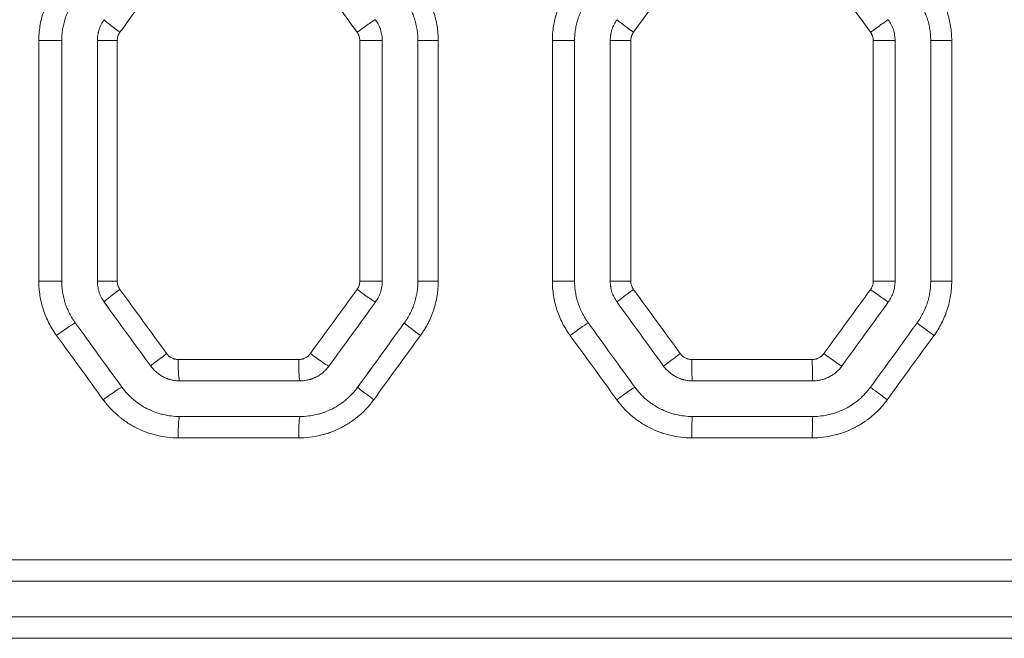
# Model space of a CAD drawing. Header units: millimetres. Extents: x 0 to 594, y 0 to 420.
# Tile 618 of 915: x 272.47 to 279.38, y 302.16 to 306.51. Entities that reach past the tile are written whole.
import ezdxf

# ---------------------------------------------------------------- set-up
doc = ezdxf.new("R2010")
doc.units = ezdxf.units.MM
doc.layers.add('1', color=7, linetype='Continuous', true_color=0xffffff)

msp = doc.modelspace()

# ---------------------------------------------------------------- linework, layer by layer
at = {"layer": '1', "color": 155, "linetype": 'Continuous', "lineweight": 13}
for p, q in [((273.0619, 306.5063), (273.062, 306.5063)), ((276.6636, 306.5063), (276.6636, 306.5063)), ((272.764, 306.3593), (272.6031, 306.3593)), ((272.6031, 304.6718), (272.6031, 306.3593)), ((273.0141, 306.3593), (273.0142, 306.3593)), ((273.0142, 304.6718), (273.0142, 306.3593)), ((273.0142, 306.3593), (273.1537, 306.3593)), ((273.1537, 306.3593), (273.1537, 304.6718)), ((275.0152, 306.3593), (274.8572, 306.3593)), ((274.8572, 304.6718), (274.8572, 306.3593)), ((275.2653, 306.3593), (275.2654, 306.3593)), ((275.2654, 304.6718), (275.2654, 306.3593)), ((275.2654, 306.3593), (275.4079, 306.3593)), ((275.4079, 306.3593), (275.4079, 304.6718)), ((276.3657, 306.3593), (276.2095, 306.3593)), ((276.2095, 304.6718), (276.2095, 306.3593)), ((276.6158, 306.3593), (276.6159, 306.3593)), ((276.6159, 304.6718), (276.6159, 306.3593)), ((276.6159, 306.3593), (276.7603, 306.3593)), ((276.7603, 306.3593), (276.7603, 304.6718)), ((278.6163, 306.3593), (278.4631, 306.3593)), ((278.4631, 304.6718), (278.4631, 306.3593)), ((278.8664, 306.3593), (278.8664, 306.3593)), ((278.8664, 304.6718), (278.8664, 306.3593)), ((278.8664, 306.3593), (279.0139, 306.3593)), ((279.0139, 306.3593), (279.0139, 304.6718)), ((272.764, 304.6718), (272.6031, 304.6718)), ((273.0141, 304.6718), (273.0142, 304.6718)), ((273.0142, 304.6718), (273.1537, 304.6718)), ((275.0152, 304.6718), (274.8572, 304.6718)), ((275.2653, 304.6718), (275.2654, 304.6718)), ((275.2654, 304.6718), (275.4079, 304.6718)), ((276.3657, 304.6718), (276.2095, 304.6718)), ((276.6158, 304.6718), (276.6159, 304.6718)), ((276.6159, 304.6718), (276.7603, 304.6718)), ((278.6163, 304.6718), (278.4631, 304.6718)), ((278.8664, 304.6718), (278.8664, 304.6718)), ((278.8664, 304.6718), (279.0139, 304.6718)), ((273.0619, 304.5249), (273.062, 304.5249)), ((276.6636, 304.5249), (276.6636, 304.5249)), ((275.1698, 304.3779), (275.1698, 304.3779)), ((278.7709, 304.3779), (278.7709, 304.3779)), ((273.5819, 304.1212), (274.4287, 304.1212)), ((277.1884, 304.1212), (278.035, 304.1212)), ((273.3895, 304.0743), (273.3895, 304.0743)), ((276.9911, 304.0743), (276.9911, 304.0743)), ((274.8422, 303.9273), (274.8423, 303.9273)), ((278.4434, 303.9273), (278.4435, 303.9273)), ((274.4287, 303.5712), (273.5819, 303.5712)), ((278.035, 303.5712), (277.1884, 303.5712)), ((265.4313, 302.7143), (281.2171, 302.7143)), ((281.2171, 302.1643), (265.4188, 302.1643))]:
    msp.add_line(p, q, dxfattribs=at)
at = {"layer": '1', "color": 155, "linetype": 'Continuous', "lineweight": 18}
for p, q in [((272.764, 304.6718), (272.764, 306.3593)), ((273.0141, 306.3593), (273.0141, 304.6718)), ((275.0152, 304.6718), (275.0152, 306.3593)), ((275.2653, 306.3593), (275.2653, 304.6718)), ((276.3657, 304.6718), (276.3657, 306.3593)), ((276.6158, 306.3593), (276.6158, 304.6718)), ((278.6163, 304.6718), (278.6163, 306.3593)), ((278.8664, 306.3593), (278.8664, 304.6718)), ((273.5918, 303.9712), (274.4375, 303.9712)), ((277.1934, 303.9712), (278.0388, 303.9712)), ((274.4375, 303.7212), (273.5918, 303.7212)), ((278.0388, 303.7212), (277.1934, 303.7212)), ((281.2166, 302.5643), (265.215, 302.5643)), ((265.2682, 302.3143), (281.2166, 302.3143))]:
    msp.add_line(p, q, dxfattribs=at)
at = {"layer": '1', "color": 155, "linetype": 'Continuous', "lineweight": 13}
for centre, major_axis, ratio, start_param, end_param in [((281.0256, 318.4374), (-110.8482, -152.3641), 0.003837, 1.494621, 1.497401), ((280.8611, 313.2326), (-109.7582, -150.864), 0.0038, 1.528376, 1.531178), ((273.1833, 306.4181), (-0.1213, 0.0882), 0.041255, 0.006454, 1.514108), ((274.8463, 306.418), (0.1213, 0.0882), 0.032276, 0.043929, 1.615174), ((276.785, 306.4181), (-0.1213, 0.0882), 0.021832, 0.00645, 1.540766), ((278.4473, 306.4181), (0.1213, 0.0882), 0.012888, 0.017285, 1.58853), ((273.1833, 304.613), (-0.1213, -0.0882), 0.041255, 4.769077, 6.276731), ((280.9746, 292.6722), (110.4671, -151.8397), 0.003824, 1.64376, 1.646736), ((274.8463, 304.6131), (0.1213, -0.0882), 0.032276, 4.668012, 6.239256), ((276.785, 304.613), (-0.1213, -0.0882), 0.021832, 4.742419, 6.276735), ((280.6363, 298.1769), (106.5498, -146.4512), 0.00369, 1.608994, 1.612073), ((278.4473, 304.613), (0.1213, -0.0882), 0.012888, 4.694656, 6.265901), ((280.6992, 292.8202), (109.1985, -150.3001), 0.003785, 1.642994, 1.646001), ((280.6437, 297.8725), (108.2401, -148.9801), 0.003751, 1.609711, 1.612738), ((272.7386, 304.2896), (0.1213, 0.0882), 0.043656, 0.059536, 1.63078), ((280.93, 313.5477), (-111.3411, -153.2519), 0.003858, 1.510783, 1.513729), ((275.2912, 304.2897), (-0.1213, 0.0882), 0.029879, 0.006452, 1.529712), ((276.34, 304.2897), (0.1213, 0.0882), 0.024227, 0.032874, 1.604119), ((280.7358, 308.2884), (-109.6661, -150.9441), 0.003801, 1.544661, 1.547648), ((278.8923, 304.2897), (-0.1213, 0.0882), 0.010495, 0.006449, 1.556354), ((280.6951, 312.8946), (-108.0704, -148.5421), 0.003742, 1.512519, 1.515558), ((280.7119, 307.9197), (-106.0641, -145.7844), 0.003672, 1.545474, 1.548566), ((273.5109, 304.1624), (-0.1213, -0.0882), 0.039485, 4.766652, 6.276732), ((273.5918, 304.1212), (0, -0.15), 0.066313, 4.712389, 6.283185), ((274.4375, 304.1212), (0, -0.15), 0.058581, 4.712389, 6.283185), ((274.5188, 304.1625), (0.1213, -0.0882), 0.034043, 4.665587, 6.236832), ((277.1125, 304.1624), (-0.1213, -0.0882), 0.020069, 4.739997, 6.276735), ((277.1934, 304.1212), (0, -0.15), 0.033384, 4.712389, 6.283185), ((278.0388, 304.1212), (0, -0.15), 0.025654, 4.712389, 6.283185), ((278.1198, 304.1625), (0.1213, -0.0882), 0.014649, 4.692233, 6.263478), ((273.0662, 303.839), (0.1213, 0.0882), 0.041886, 0.05711, 1.628354), ((274.9636, 303.8391), (-0.1213, 0.0882), 0.031645, 0.006452, 1.527288), ((276.6675, 303.8391), (0.1213, 0.0882), 0.022464, 0.030451, 1.601696), ((278.5648, 303.8391), (-0.1213, 0.0882), 0.012256, 0.006449, 1.553932), ((273.5918, 303.5712), (0, 0.15), 0.066313, 0, 1.570796), ((274.4375, 303.5712), (0, 0.15), 0.058581, 0, 1.570796), ((277.1934, 303.5712), (0, 0.15), 0.033384, 0, 1.570796), ((278.0388, 303.5712), (0, 0.15), 0.025654, 0, 1.570796)]:
    msp.add_ellipse(centre, major_axis=major_axis, ratio=ratio, start_param=start_param, end_param=end_param, dxfattribs=at)
at = {"layer": '1', "color": 155, "linetype": 'Continuous', "lineweight": 18}
for centre, major_axis, ratio, start_param, end_param in [((280.575, 293.0297), (107.4088, -147.8339), 0.003723, 1.642869, 1.645926), ((280.9979, 314.0533), (-110.7513, -152.4394), 0.003838, 1.508075, 1.511037), ((280.9447, 297.4038), (110.7187, -152.394), 0.003837, 1.611794, 1.614753), ((280.6983, 308.5836), (-106.0326, -145.9408), 0.003675, 1.542563, 1.545652), ((280.5747, 292.6036), (107.4631, -147.9086), 0.003725, 1.644723, 1.647779), ((280.5669, 312.9475), (-106.733, -146.9035), 0.0037, 1.512044, 1.515117), ((280.8119, 297.2), (108.963, -149.9758), 0.003776, 1.612924, 1.615931), ((280.8614, 308.4644), (-109.8081, -151.1395), 0.003806, 1.543537, 1.54652)]:
    msp.add_ellipse(centre, major_axis=major_axis, ratio=ratio, start_param=start_param, end_param=end_param, dxfattribs=at)
at = {"layer": '1', "color": 155, "linetype": 'Continuous', "lineweight": 13}
for points in [[(274.8381, 306.418), (274.7357, 306.5588), (274.6332, 306.6995), (274.5308, 306.8402)], [(278.444, 306.4181), (278.3416, 306.5588), (278.2392, 306.6996), (278.1368, 306.8403)], [(274.5101, 304.1625), (274.6194, 304.3127), (274.7288, 304.4629), (274.8381, 304.6131)], [(278.1161, 304.1625), (278.2254, 304.3126), (278.3347, 304.4628), (278.444, 304.613)], [(273.0555, 303.839), (272.9462, 303.9892), (272.8368, 304.1394), (272.7275, 304.2896)], [(276.6618, 303.8391), (276.5525, 303.9893), (276.4432, 304.1395), (276.3339, 304.2897)]]:
    msp.add_open_spline(points, degree=3, dxfattribs=at)
for points, knots in [([(272.6031, 306.3593), (272.6031, 306.3636), (272.6031, 306.3679), (272.6033, 306.3765), (272.6037, 306.3893), (272.6044, 306.4021), (272.6065, 306.4275), (272.6105, 306.4612), (272.6171, 306.4944), (272.625, 306.5274), (272.6296, 306.5438), (272.6362, 306.5641), (272.6376, 306.5682), (272.6404, 306.5763), (272.6418, 306.5803), (272.6463, 306.5924), (272.6494, 306.6003), (272.6592, 306.624), (272.6735, 306.6549), (272.6901, 306.6845), (272.7079, 306.7135), (272.7174, 306.7277), (272.7275, 306.7416)], [0, 0, 0, 0, 0.03125, 0.03125, 0.0625, 0.125, 0.125, 0.25, 0.375, 0.375, 0.5, 0.5, 0.53125, 0.53125, 0.5625, 0.5625, 0.625, 0.625, 0.75, 0.875, 0.875, 1, 1, 1, 1]), ([(275.2835, 306.7414), (275.2936, 306.7275), (275.3031, 306.7133), (275.3209, 306.6844), (275.3375, 306.6548), (275.3517, 306.6241), (275.3647, 306.5928), (275.3706, 306.5768), (275.3772, 306.5565), (275.3785, 306.5524), (275.381, 306.5442), (275.3822, 306.5401), (275.3857, 306.5278), (275.3879, 306.5195), (275.3939, 306.4946), (275.4005, 306.4613), (275.4045, 306.4275), (275.4072, 306.3936), (275.4079, 306.3765), (275.4079, 306.3593)], [0, 0, 0, 0, 0.125, 0.125, 0.25, 0.375, 0.375, 0.5, 0.5, 0.53125, 0.53125, 0.5625, 0.5625, 0.625, 0.625, 0.75, 0.875, 0.875, 1, 1, 1, 1]), ([(276.2095, 306.3593), (276.2095, 306.3636), (276.2096, 306.3679), (276.2097, 306.3765), (276.2101, 306.3893), (276.2109, 306.4021), (276.2129, 306.4275), (276.2169, 306.4611), (276.2235, 306.4943), (276.2314, 306.5273), (276.236, 306.5437), (276.2426, 306.564), (276.244, 306.5681), (276.2468, 306.5762), (276.2482, 306.5802), (276.2527, 306.5923), (276.2558, 306.6002), (276.2656, 306.6238), (276.2799, 306.6547), (276.2965, 306.6844), (276.3143, 306.7134), (276.3238, 306.7276), (276.3339, 306.7415)], [0, 0, 0, 0, 0.03125, 0.03125, 0.0625, 0.125, 0.125, 0.25, 0.375, 0.375, 0.5, 0.5, 0.53125, 0.53125, 0.5625, 0.5625, 0.625, 0.625, 0.75, 0.875, 0.875, 1, 1, 1, 1]), ([(278.8896, 306.7414), (278.8997, 306.7275), (278.9092, 306.7133), (278.9269, 306.6844), (278.9435, 306.6548), (278.9577, 306.6241), (278.9707, 306.5928), (278.9766, 306.5768), (278.9833, 306.5565), (278.9845, 306.5524), (278.987, 306.5442), (278.9883, 306.5401), (278.9917, 306.5277), (278.9939, 306.5195), (278.9999, 306.4946), (279.0065, 306.4612), (279.0105, 306.4275), (279.0132, 306.3936), (279.0139, 306.3765), (279.0139, 306.3593)], [0, 0, 0, 0, 0.125, 0.125, 0.25, 0.375, 0.375, 0.5, 0.5, 0.53125, 0.53125, 0.5625, 0.5625, 0.625, 0.625, 0.75, 0.875, 0.875, 1, 1, 1, 1]), ([(275.2654, 306.3593), (275.2654, 306.3725), (275.2648, 306.3857), (275.2628, 306.4118), (275.2597, 306.4377), (275.2546, 306.4634), (275.25, 306.4825), (275.2483, 306.4889), (275.2456, 306.4984), (275.2447, 306.5016), (275.2428, 306.5079), (275.2418, 306.511), (275.2367, 306.5266), (275.2322, 306.5389), (275.2222, 306.563), (275.2112, 306.5866), (275.1985, 306.6094), (275.1849, 306.6317), (275.1776, 306.6426), (275.1698, 306.6532)], [0, 0, 0, 0, 0.125, 0.125, 0.25, 0.375, 0.375, 0.4375, 0.4375, 0.46875, 0.46875, 0.5, 0.5, 0.625, 0.625, 0.75, 0.875, 0.875, 1, 1, 1, 1]), ([(278.8664, 306.3593), (278.8664, 306.3725), (278.8659, 306.3857), (278.8638, 306.4118), (278.8608, 306.4377), (278.8557, 306.4634), (278.8511, 306.4825), (278.8494, 306.4889), (278.8467, 306.4984), (278.8458, 306.5015), (278.8439, 306.5078), (278.8429, 306.511), (278.8378, 306.5266), (278.8333, 306.5389), (278.8233, 306.563), (278.8123, 306.5866), (278.7996, 306.6094), (278.786, 306.6316), (278.7787, 306.6426), (278.7709, 306.6532)], [0, 0, 0, 0, 0.125, 0.125, 0.25, 0.375, 0.375, 0.4375, 0.4375, 0.46875, 0.46875, 0.5, 0.5, 0.625, 0.625, 0.75, 0.875, 0.875, 1, 1, 1, 1]), ([(273.0142, 306.3593), (273.0142, 306.3725), (273.0152, 306.3856), (273.0183, 306.4049), (273.0196, 306.4114), (273.0219, 306.4209), (273.0227, 306.4241), (273.0245, 306.4304), (273.0255, 306.4336), (273.0306, 306.4492), (273.0356, 306.4613), (273.0474, 306.4845), (273.0542, 306.4956), (273.062, 306.5063)], [0, 0, 0, 0, 0.25, 0.25, 0.375, 0.375, 0.4375, 0.4375, 0.5, 0.5, 0.75, 0.75, 1, 1, 1, 1]), ([(276.6159, 306.3593), (276.6159, 306.3725), (276.6169, 306.3856), (276.62, 306.4049), (276.6213, 306.4114), (276.6236, 306.4209), (276.6244, 306.4241), (276.6262, 306.4304), (276.6271, 306.4336), (276.6322, 306.4492), (276.6372, 306.4613), (276.649, 306.4845), (276.6559, 306.4956), (276.6636, 306.5063)], [0, 0, 0, 0, 0.25, 0.25, 0.375, 0.375, 0.4375, 0.4375, 0.5, 0.5, 0.75, 0.75, 1, 1, 1, 1]), ([(273.1728, 306.4181), (273.1697, 306.4139), (273.1642, 306.4049), (273.1602, 306.3953), (273.1582, 306.3891), (273.1578, 306.3878), (273.1571, 306.3853), (273.1561, 306.3814), (273.1553, 306.3776), (273.1541, 306.3698), (273.1537, 306.3646), (273.1537, 306.3593)], [0, 0, 0, 0, 0.25, 0.5, 0.5, 0.5625, 0.5625, 0.625, 0.75, 0.75, 1, 1, 1, 1]), ([(274.8572, 306.3593), (274.8572, 306.3646), (274.8568, 306.3698), (274.8556, 306.3775), (274.855, 306.3801), (274.8541, 306.3839), (274.8538, 306.3852), (274.8531, 306.3877), (274.8527, 306.389), (274.8507, 306.3952), (274.8466, 306.4048), (274.8412, 306.4138), (274.8381, 306.418)], [0, 0, 0, 0, 0.25, 0.25, 0.375, 0.375, 0.4375, 0.4375, 0.5, 0.5, 0.75, 1, 1, 1, 1]), ([(276.7794, 306.4181), (276.7763, 306.4139), (276.7736, 306.4094), (276.7688, 306.4001), (276.7668, 306.3953), (276.7648, 306.3891), (276.7644, 306.3878), (276.7637, 306.3852), (276.7627, 306.3814), (276.7619, 306.3776), (276.7607, 306.3698), (276.7603, 306.3646), (276.7603, 306.3593)], [0, 0, 0, 0, 0.25, 0.25, 0.5, 0.5, 0.5625, 0.5625, 0.625, 0.75, 0.75, 1, 1, 1, 1]), ([(278.4631, 306.3593), (278.4631, 306.3646), (278.4623, 306.375), (278.4599, 306.3852), (278.4578, 306.3915), (278.4574, 306.3927), (278.4565, 306.3952), (278.455, 306.3988), (278.4534, 306.4024), (278.4498, 306.4094), (278.4471, 306.4138), (278.444, 306.4181)], [0, 0, 0, 0, 0.25, 0.5, 0.5, 0.5625, 0.5625, 0.625, 0.75, 0.75, 1, 1, 1, 1]), ([(272.7275, 304.2896), (272.7174, 304.3034), (272.7079, 304.3176), (272.6901, 304.3466), (272.6736, 304.3761), (272.6593, 304.4069), (272.6463, 304.4383), (272.6404, 304.4542), (272.6338, 304.4746), (272.6325, 304.4787), (272.63, 304.4869), (272.6263, 304.4992), (272.6231, 304.5116), (272.6171, 304.5365), (272.6105, 304.5698), (272.6065, 304.6036), (272.6038, 304.6375), (272.6031, 304.6546), (272.6031, 304.6718)], [0, 0, 0, 0, 0.125, 0.125, 0.25, 0.375, 0.375, 0.5, 0.5, 0.53125, 0.53125, 0.5625, 0.625, 0.625, 0.75, 0.875, 0.875, 1, 1, 1, 1]), ([(273.062, 304.5249), (273.0542, 304.5355), (273.0474, 304.5467), (273.0385, 304.5642), (273.0357, 304.5701), (273.032, 304.5792), (273.0308, 304.5822), (273.0285, 304.5884), (273.0274, 304.5915), (273.0224, 304.6072), (273.0193, 304.6199), (273.0152, 304.6456), (273.0142, 304.6586), (273.0142, 304.6718)], [0, 0, 0, 0, 0.25, 0.25, 0.375, 0.375, 0.4375, 0.4375, 0.5, 0.5, 0.75, 0.75, 1, 1, 1, 1]), ([(273.1537, 304.6718), (273.1537, 304.6665), (273.1541, 304.6613), (273.1557, 304.651), (273.1569, 304.6459), (273.159, 304.6397), (273.1594, 304.6384), (273.1603, 304.636), (273.1618, 304.6323), (273.1634, 304.6287), (273.167, 304.6218), (273.1697, 304.6173), (273.1728, 304.613)], [0, 0, 0, 0, 0.25, 0.25, 0.5, 0.5, 0.5625, 0.5625, 0.625, 0.75, 0.75, 1, 1, 1, 1]), ([(274.8381, 304.6131), (274.8389, 304.6142), (274.8396, 304.6153), (274.8411, 304.6175), (274.8432, 304.6208), (274.8451, 304.6242), (274.8487, 304.6311), (274.8507, 304.6359), (274.8527, 304.6421), (274.8531, 304.6434), (274.8538, 304.6459), (274.8541, 304.6472), (274.855, 304.651), (274.8555, 304.6536), (274.8568, 304.6613), (274.8572, 304.6665), (274.8572, 304.6718)], [0, 0, 0, 0, 0.0625, 0.0625, 0.125, 0.25, 0.25, 0.5, 0.5, 0.5625, 0.5625, 0.625, 0.625, 0.75, 0.75, 1, 1, 1, 1]), ([(275.1698, 304.3779), (275.1776, 304.3886), (275.1849, 304.3995), (275.1985, 304.4218), (275.2113, 304.4446), (275.2223, 304.4684), (275.2298, 304.4865), (275.2322, 304.4926), (275.2356, 304.5019), (275.2367, 304.505), (275.2389, 304.5113), (275.2399, 304.5144), (275.245, 304.53), (275.2485, 304.5426), (275.2546, 304.568), (275.2597, 304.5935), (275.2628, 304.6194), (275.2648, 304.6455), (275.2654, 304.6586), (275.2654, 304.6718)], [0, 0, 0, 0, 0.125, 0.125, 0.25, 0.375, 0.375, 0.4375, 0.4375, 0.46875, 0.46875, 0.5, 0.5, 0.625, 0.625, 0.75, 0.875, 0.875, 1, 1, 1, 1]), ([(275.4079, 304.6718), (275.4079, 304.6546), (275.4072, 304.6376), (275.4045, 304.6037), (275.4005, 304.5701), (275.3939, 304.5368), (275.386, 304.5039), (275.3814, 304.4875), (275.3748, 304.4671), (275.3734, 304.4631), (275.3706, 304.455), (275.3692, 304.4509), (275.3647, 304.4389), (275.3616, 304.4309), (275.3518, 304.4073), (275.3375, 304.3765), (275.3209, 304.3468), (275.3031, 304.3178), (275.2936, 304.3036), (275.2835, 304.2897)], [0, 0, 0, 0, 0.125, 0.125, 0.25, 0.375, 0.375, 0.5, 0.5, 0.53125, 0.53125, 0.5625, 0.5625, 0.625, 0.625, 0.75, 0.875, 0.875, 1, 1, 1, 1]), ([(276.3339, 304.2897), (276.3238, 304.3036), (276.3143, 304.3177), (276.2965, 304.3467), (276.2799, 304.3763), (276.2657, 304.407), (276.2527, 304.4383), (276.2468, 304.4543), (276.2402, 304.4746), (276.2389, 304.4787), (276.2364, 304.4869), (276.2352, 304.4911), (276.2317, 304.5034), (276.2295, 304.5117), (276.2235, 304.5365), (276.2169, 304.5699), (276.2129, 304.6036), (276.2102, 304.6376), (276.2095, 304.6546), (276.2095, 304.6718)], [0, 0, 0, 0, 0.125, 0.125, 0.25, 0.375, 0.375, 0.5, 0.5, 0.53125, 0.53125, 0.5625, 0.5625, 0.625, 0.625, 0.75, 0.875, 0.875, 1, 1, 1, 1]), ([(276.6636, 304.5249), (276.6559, 304.5355), (276.649, 304.5467), (276.6401, 304.5642), (276.6374, 304.5701), (276.6336, 304.5792), (276.6324, 304.5822), (276.6302, 304.5884), (276.6291, 304.5915), (276.624, 304.6072), (276.621, 304.6199), (276.6169, 304.6456), (276.6159, 304.6586), (276.6159, 304.6718)], [0, 0, 0, 0, 0.25, 0.25, 0.375, 0.375, 0.4375, 0.4375, 0.5, 0.5, 0.75, 0.75, 1, 1, 1, 1]), ([(276.7603, 304.6718), (276.7603, 304.6665), (276.7607, 304.6613), (276.7623, 304.651), (276.7635, 304.6459), (276.7656, 304.6397), (276.766, 304.6384), (276.7669, 304.636), (276.7684, 304.6323), (276.77, 304.6287), (276.7736, 304.6218), (276.7763, 304.6173), (276.7794, 304.613)], [0, 0, 0, 0, 0.25, 0.25, 0.5, 0.5, 0.5625, 0.5625, 0.625, 0.75, 0.75, 1, 1, 1, 1]), ([(278.444, 304.613), (278.4448, 304.6141), (278.4455, 304.6152), (278.447, 304.6174), (278.4491, 304.6207), (278.451, 304.6241), (278.4546, 304.6311), (278.4566, 304.6359), (278.4586, 304.6421), (278.459, 304.6434), (278.4597, 304.6459), (278.4607, 304.6497), (278.4615, 304.6536), (278.4627, 304.6613), (278.4631, 304.6665), (278.4631, 304.6718)], [0, 0, 0, 0, 0.0625, 0.0625, 0.125, 0.25, 0.25, 0.5, 0.5, 0.5625, 0.5625, 0.625, 0.75, 0.75, 1, 1, 1, 1]), ([(278.7709, 304.3779), (278.7787, 304.3886), (278.786, 304.3995), (278.7996, 304.4218), (278.8124, 304.4446), (278.8234, 304.4684), (278.8309, 304.4866), (278.8333, 304.4927), (278.8367, 304.502), (278.8378, 304.5051), (278.84, 304.5113), (278.841, 304.5144), (278.8461, 304.5301), (278.8496, 304.5426), (278.8557, 304.568), (278.8608, 304.5936), (278.8638, 304.6194), (278.8659, 304.6455), (278.8664, 304.6586), (278.8664, 304.6718)], [0, 0, 0, 0, 0.125, 0.125, 0.25, 0.375, 0.375, 0.4375, 0.4375, 0.46875, 0.46875, 0.5, 0.5, 0.625, 0.625, 0.75, 0.875, 0.875, 1, 1, 1, 1]), ([(279.0139, 304.6718), (279.0139, 304.6546), (279.0132, 304.6376), (279.0106, 304.6037), (279.0066, 304.5701), (279, 304.5369), (278.992, 304.5039), (278.9874, 304.4875), (278.9808, 304.4672), (278.9795, 304.4631), (278.9767, 304.455), (278.9752, 304.451), (278.9708, 304.4389), (278.9676, 304.431), (278.9578, 304.4073), (278.9436, 304.3765), (278.927, 304.3468), (278.9092, 304.3178), (278.8997, 304.3036), (278.8896, 304.2897)], [0, 0, 0, 0, 0.125, 0.125, 0.25, 0.375, 0.375, 0.5, 0.5, 0.53125, 0.53125, 0.5625, 0.5625, 0.625, 0.625, 0.75, 0.875, 0.875, 1, 1, 1, 1]), ([(273.5008, 304.1624), (273.5032, 304.1592), (273.5057, 304.1562), (273.511, 304.1504), (273.5138, 304.1477), (273.5183, 304.1439), (273.5206, 304.1421), (273.523, 304.1403), (273.5246, 304.1392), (273.5254, 304.1386), (273.5295, 304.1359), (273.5363, 304.1319), (273.5435, 304.1288), (273.549, 304.1267), (273.5509, 304.1261), (273.5546, 304.1249), (273.5566, 304.1244), (273.5623, 304.123), (273.5701, 304.1217), (273.5779, 304.1212), (273.5819, 304.1212)], [0, 0, 0, 0, 0.125, 0.125, 0.25, 0.25, 0.3125, 0.34375, 0.34375, 0.375, 0.375, 0.5, 0.625, 0.625, 0.6875, 0.6875, 0.75, 0.75, 0.875, 1, 1, 1, 1]), ([(274.4287, 304.1212), (274.4327, 304.1212), (274.4367, 304.1214), (274.4445, 304.1224), (274.4483, 304.123), (274.4541, 304.1244), (274.4569, 304.1252), (274.4597, 304.1261), (274.4616, 304.1267), (274.4626, 304.127), (274.4672, 304.1287), (274.4745, 304.1319), (274.4812, 304.1358), (274.4862, 304.1391), (274.4878, 304.1402), (274.4909, 304.1426), (274.4925, 304.1439), (274.497, 304.1477), (274.5028, 304.1532), (274.5078, 304.1593), (274.5101, 304.1625)], [0, 0, 0, 0, 0.125, 0.125, 0.25, 0.25, 0.3125, 0.34375, 0.34375, 0.375, 0.375, 0.5, 0.625, 0.625, 0.6875, 0.6875, 0.75, 0.75, 0.875, 1, 1, 1, 1]), ([(277.1073, 304.1624), (277.1097, 304.1592), (277.1122, 304.1562), (277.1175, 304.1504), (277.1203, 304.1477), (277.1248, 304.1439), (277.1271, 304.1421), (277.1295, 304.1403), (277.1311, 304.1392), (277.1319, 304.1386), (277.136, 304.1359), (277.1428, 304.1319), (277.15, 304.1288), (277.1555, 304.1267), (277.1573, 304.1261), (277.1611, 304.125), (277.163, 304.1244), (277.1688, 304.123), (277.1765, 304.1217), (277.1844, 304.1212), (277.1884, 304.1212)], [0, 0, 0, 0, 0.125, 0.125, 0.25, 0.25, 0.3125, 0.34375, 0.34375, 0.375, 0.375, 0.5, 0.625, 0.625, 0.6875, 0.6875, 0.75, 0.75, 0.875, 1, 1, 1, 1]), ([(278.035, 304.1212), (278.039, 304.1212), (278.0429, 304.1214), (278.0507, 304.1224), (278.0545, 304.123), (278.0602, 304.1244), (278.0631, 304.1252), (278.0659, 304.1261), (278.0678, 304.1267), (278.0687, 304.127), (278.0734, 304.1287), (278.0806, 304.1319), (278.0873, 304.1358), (278.0922, 304.1391), (278.0939, 304.1402), (278.097, 304.1426), (278.0986, 304.1439), (278.1031, 304.1477), (278.1088, 304.1531), (278.1138, 304.1592), (278.1161, 304.1625)], [0, 0, 0, 0, 0.125, 0.125, 0.25, 0.25, 0.3125, 0.34375, 0.34375, 0.375, 0.375, 0.5, 0.625, 0.625, 0.6875, 0.6875, 0.75, 0.75, 0.875, 1, 1, 1, 1]), ([(274.4375, 303.7212), (274.4573, 303.7212), (274.477, 303.7224), (274.5159, 303.727), (274.5353, 303.7304), (274.5592, 303.7362), (274.564, 303.7374), (274.5736, 303.74), (274.5783, 303.7414), (274.5925, 303.7457), (274.6018, 303.7488), (274.6293, 303.759), (274.6472, 303.7668), (274.6821, 303.7846), (274.699, 303.7945), (274.7196, 303.8082), (274.7236, 303.811), (274.7317, 303.8167), (274.7436, 303.8255), (274.7551, 303.8347), (274.7774, 303.8538), (274.7915, 303.8673), (274.8181, 303.8961), (274.8306, 303.9113), (274.8423, 303.9273)], [0, 0, 0, 0, 0.125, 0.125, 0.25, 0.25, 0.28125, 0.28125, 0.3125, 0.3125, 0.375, 0.375, 0.5, 0.5, 0.625, 0.625, 0.65625, 0.65625, 0.6875, 0.75, 0.75, 0.875, 0.875, 1, 1, 1, 1]), ([(278.0388, 303.7212), (278.0586, 303.7212), (278.0783, 303.7224), (278.1173, 303.727), (278.1366, 303.7305), (278.1606, 303.7362), (278.1654, 303.7374), (278.1749, 303.74), (278.1797, 303.7414), (278.1938, 303.7457), (278.2031, 303.7488), (278.2307, 303.759), (278.2486, 303.7669), (278.2834, 303.7846), (278.3003, 303.7945), (278.3209, 303.8082), (278.325, 303.8111), (278.333, 303.8168), (278.3449, 303.8256), (278.3564, 303.8348), (278.3787, 303.8539), (278.3928, 303.8674), (278.4193, 303.8961), (278.4318, 303.9113), (278.4435, 303.9273)], [0, 0, 0, 0, 0.125, 0.125, 0.25, 0.25, 0.28125, 0.28125, 0.3125, 0.3125, 0.375, 0.375, 0.5, 0.5, 0.625, 0.625, 0.65625, 0.65625, 0.6875, 0.75, 0.75, 0.875, 0.875, 1, 1, 1, 1]), ([(273.5819, 303.5712), (273.5561, 303.5712), (273.5307, 303.5727), (273.4802, 303.5787), (273.4552, 303.5831), (273.4181, 303.592), (273.4058, 303.5953), (273.3874, 303.6009), (273.3813, 303.6028), (273.3691, 303.6069), (273.363, 303.609), (273.3329, 303.6201), (273.3095, 303.6303), (273.2642, 303.6533), (273.2423, 303.6661), (273.2105, 303.6873), (273.2, 303.6947), (273.1847, 303.7063), (273.1796, 303.7102), (273.1696, 303.7183), (273.1646, 303.7224), (273.1402, 303.7432), (273.1217, 303.7609), (273.087, 303.7983), (273.0707, 303.8181), (273.0555, 303.839)], [0, 0, 0, 0, 0.125, 0.125, 0.25, 0.25, 0.3125, 0.3125, 0.34375, 0.34375, 0.375, 0.375, 0.5, 0.5, 0.625, 0.625, 0.6875, 0.6875, 0.71875, 0.71875, 0.75, 0.75, 0.875, 0.875, 1, 1, 1, 1]), ([(274.9556, 303.8391), (274.9404, 303.8183), (274.9241, 303.7985), (274.8895, 303.7612), (274.8712, 303.7436), (274.8421, 303.7188), (274.8321, 303.7108), (274.8168, 303.6992), (274.8116, 303.6954), (274.8038, 303.6898), (274.8011, 303.688), (274.7958, 303.6843), (274.7932, 303.6825), (274.7691, 303.6664), (274.747, 303.6536), (274.7017, 303.6305), (274.6784, 303.6203), (274.6425, 303.6071), (274.6304, 303.603), (274.6151, 303.5984), (274.612, 303.5975), (274.6058, 303.5957), (274.6027, 303.5948), (274.5934, 303.5923), (274.5872, 303.5907), (274.556, 303.5832), (274.5308, 303.5787), (274.4801, 303.5727), (274.4545, 303.5712), (274.4287, 303.5712)], [0, 0, 0, 0, 0.125, 0.125, 0.25, 0.25, 0.3125, 0.3125, 0.34375, 0.34375, 0.359375, 0.359375, 0.375, 0.375, 0.5, 0.5, 0.625, 0.625, 0.6875, 0.6875, 0.703125, 0.703125, 0.71875, 0.71875, 0.75, 0.75, 0.875, 0.875, 1, 1, 1, 1]), ([(277.1884, 303.5712), (277.1626, 303.5712), (277.1371, 303.5727), (277.0866, 303.5787), (277.0616, 303.5831), (277.0244, 303.592), (277.0121, 303.5954), (276.9937, 303.6009), (276.9876, 303.6028), (276.9754, 303.6069), (276.9694, 303.6091), (276.9392, 303.6202), (276.9158, 303.6304), (276.8705, 303.6534), (276.8486, 303.6662), (276.8167, 303.6874), (276.8063, 303.6948), (276.7909, 303.7064), (276.7859, 303.7103), (276.7758, 303.7184), (276.7709, 303.7225), (276.7464, 303.7433), (276.728, 303.761), (276.6932, 303.7985), (276.677, 303.8182), (276.6618, 303.8391)], [0, 0, 0, 0, 0.125, 0.125, 0.25, 0.25, 0.3125, 0.3125, 0.34375, 0.34375, 0.375, 0.375, 0.5, 0.5, 0.625, 0.625, 0.6875, 0.6875, 0.71875, 0.71875, 0.75, 0.75, 0.875, 0.875, 1, 1, 1, 1]), ([(278.5617, 303.8391), (278.5465, 303.8183), (278.5303, 303.7986), (278.4957, 303.7612), (278.4774, 303.7436), (278.4483, 303.7188), (278.4384, 303.7108), (278.423, 303.6992), (278.4179, 303.6954), (278.41, 303.6899), (278.4074, 303.688), (278.4021, 303.6844), (278.3994, 303.6826), (278.3753, 303.6665), (278.3533, 303.6536), (278.308, 303.6306), (278.2847, 303.6204), (278.2488, 303.6071), (278.2367, 303.6031), (278.2214, 303.5984), (278.2183, 303.5975), (278.2121, 303.5957), (278.209, 303.5948), (278.1997, 303.5923), (278.1934, 303.5907), (278.1622, 303.5832), (278.1371, 303.5787), (278.0863, 303.5727), (278.0608, 303.5712), (278.035, 303.5712)], [0, 0, 0, 0, 0.125, 0.125, 0.25, 0.25, 0.3125, 0.3125, 0.34375, 0.34375, 0.359375, 0.359375, 0.375, 0.375, 0.5, 0.5, 0.625, 0.625, 0.6875, 0.6875, 0.703125, 0.703125, 0.71875, 0.71875, 0.75, 0.75, 0.875, 0.875, 1, 1, 1, 1])]:
    msp.add_open_spline(points, degree=3, knots=knots, dxfattribs=at)
at = {"layer": '1', "color": 155, "linetype": 'Continuous', "lineweight": 18}
for points, knots in [([(272.764, 306.3593), (272.764, 306.3725), (272.7645, 306.3857), (272.7665, 306.4117), (272.7696, 306.4376), (272.7747, 306.4632), (272.7808, 306.4885), (272.7843, 306.5011), (272.7894, 306.5168), (272.7904, 306.5199), (272.7926, 306.5261), (272.7937, 306.5292), (272.7971, 306.5385), (272.7995, 306.5446), (272.8071, 306.5628), (272.818, 306.5865), (272.8308, 306.6093), (272.8445, 306.6316), (272.8518, 306.6426), (272.8595, 306.6532)], [0, 0, 0, 0, 0.125, 0.125, 0.25, 0.375, 0.375, 0.5, 0.5, 0.53125, 0.53125, 0.5625, 0.5625, 0.625, 0.625, 0.75, 0.875, 0.875, 1, 1, 1, 1]), ([(275.1698, 306.6532), (275.1775, 306.6426), (275.1848, 306.6316), (275.1985, 306.6094), (275.2112, 306.5866), (275.2221, 306.563), (275.2321, 306.5389), (275.2366, 306.5266), (275.2417, 306.511), (275.2427, 306.5079), (275.2446, 306.5015), (275.2456, 306.4984), (275.2483, 306.4889), (275.2499, 306.4825), (275.2545, 306.4634), (275.2596, 306.4377), (275.2627, 306.4118), (275.2648, 306.3857), (275.2653, 306.3725), (275.2653, 306.3593)], [0, 0, 0, 0, 0.125, 0.125, 0.25, 0.375, 0.375, 0.5, 0.5, 0.53125, 0.53125, 0.5625, 0.5625, 0.625, 0.625, 0.75, 0.875, 0.875, 1, 1, 1, 1]), ([(276.3657, 306.3593), (276.3657, 306.3725), (276.3662, 306.3857), (276.3683, 306.4117), (276.3714, 306.4376), (276.3764, 306.4631), (276.3825, 306.4885), (276.3861, 306.5011), (276.3911, 306.5167), (276.3922, 306.5199), (276.3944, 306.5261), (276.3955, 306.5292), (276.3989, 306.5385), (276.4013, 306.5446), (276.4088, 306.5628), (276.4198, 306.5865), (276.4325, 306.6093), (276.4462, 306.6316), (276.4535, 306.6426), (276.4613, 306.6532)], [0, 0, 0, 0, 0.125, 0.125, 0.25, 0.375, 0.375, 0.5, 0.5, 0.53125, 0.53125, 0.5625, 0.5625, 0.625, 0.625, 0.75, 0.875, 0.875, 1, 1, 1, 1]), ([(278.7709, 306.6532), (278.7786, 306.6426), (278.7859, 306.6316), (278.7996, 306.6094), (278.8123, 306.5866), (278.8232, 306.563), (278.8332, 306.5389), (278.8378, 306.5266), (278.8429, 306.511), (278.8438, 306.5078), (278.8458, 306.5015), (278.8467, 306.4984), (278.8494, 306.4889), (278.851, 306.4825), (278.8556, 306.4634), (278.8607, 306.4377), (278.8638, 306.4118), (278.8659, 306.3857), (278.8664, 306.3725), (278.8664, 306.3593)], [0, 0, 0, 0, 0.125, 0.125, 0.25, 0.375, 0.375, 0.5, 0.5, 0.53125, 0.53125, 0.5625, 0.5625, 0.625, 0.625, 0.75, 0.875, 0.875, 1, 1, 1, 1]), ([(273.0619, 306.5063), (273.0541, 306.4956), (273.0473, 306.4845), (273.0355, 306.4613), (273.0305, 306.4492), (273.0254, 306.4336), (273.0244, 306.4305), (273.0226, 306.4241), (273.0218, 306.4209), (273.0195, 306.4114), (273.0182, 306.405), (273.0152, 306.3856), (273.0141, 306.3725), (273.0141, 306.3593)], [0, 0, 0, 0, 0.25, 0.25, 0.5, 0.5, 0.5625, 0.5625, 0.625, 0.625, 0.75, 0.75, 1, 1, 1, 1]), ([(275.0152, 306.3593), (275.0152, 306.3725), (275.0141, 306.3856), (275.0101, 306.4113), (275.007, 306.424), (275.002, 306.4396), (275.0009, 306.4427), (274.9986, 306.4489), (274.9974, 306.452), (274.9936, 306.4611), (274.9909, 306.467), (274.982, 306.4845), (274.9752, 306.4956), (274.9674, 306.5063)], [0, 0, 0, 0, 0.25, 0.25, 0.5, 0.5, 0.5625, 0.5625, 0.625, 0.625, 0.75, 0.75, 1, 1, 1, 1]), ([(276.6636, 306.5063), (276.6558, 306.4956), (276.649, 306.4845), (276.6372, 306.4613), (276.6322, 306.4492), (276.6271, 306.4336), (276.6261, 306.4304), (276.6243, 306.4241), (276.6235, 306.4209), (276.6212, 306.4114), (276.6199, 306.4049), (276.6169, 306.3856), (276.6158, 306.3725), (276.6158, 306.3593)], [0, 0, 0, 0, 0.25, 0.25, 0.5, 0.5, 0.5625, 0.5625, 0.625, 0.625, 0.75, 0.75, 1, 1, 1, 1]), ([(278.6163, 306.3593), (278.6163, 306.3725), (278.6153, 306.3856), (278.6112, 306.4113), (278.6082, 306.424), (278.6031, 306.4396), (278.6021, 306.4427), (278.5998, 306.4489), (278.5986, 306.452), (278.5948, 306.461), (278.5921, 306.467), (278.5832, 306.4844), (278.5764, 306.4956), (278.5686, 306.5063)], [0, 0, 0, 0, 0.25, 0.25, 0.5, 0.5, 0.5625, 0.5625, 0.625, 0.625, 0.75, 0.75, 1, 1, 1, 1]), ([(272.8595, 304.3779), (272.8518, 304.3886), (272.8445, 304.3995), (272.8308, 304.4218), (272.8181, 304.4445), (272.8072, 304.4681), (272.7972, 304.4922), (272.7926, 304.5045), (272.7875, 304.5201), (272.7865, 304.5233), (272.7846, 304.5296), (272.7837, 304.5327), (272.781, 304.5423), (272.7793, 304.5486), (272.7747, 304.5677), (272.7696, 304.5934), (272.7665, 304.6194), (272.7645, 304.6455), (272.764, 304.6586), (272.764, 304.6718)], [0, 0, 0, 0, 0.125, 0.125, 0.25, 0.375, 0.375, 0.5, 0.5, 0.53125, 0.53125, 0.5625, 0.5625, 0.625, 0.625, 0.75, 0.875, 0.875, 1, 1, 1, 1]), ([(273.0141, 304.6718), (273.0141, 304.6586), (273.0152, 304.6456), (273.0192, 304.6199), (273.0223, 304.6072), (273.0273, 304.5915), (273.0284, 304.5884), (273.0307, 304.5822), (273.0319, 304.5792), (273.0357, 304.5701), (273.0384, 304.5641), (273.0473, 304.5467), (273.0541, 304.5355), (273.0619, 304.5249)], [0, 0, 0, 0, 0.25, 0.25, 0.5, 0.5, 0.5625, 0.5625, 0.625, 0.625, 0.75, 0.75, 1, 1, 1, 1]), ([(274.9674, 304.5249), (274.9752, 304.5355), (274.982, 304.5467), (274.9938, 304.5699), (274.9988, 304.5819), (275.0039, 304.5975), (275.0049, 304.6007), (275.0067, 304.607), (275.0075, 304.6102), (275.0098, 304.6198), (275.0111, 304.6262), (275.0141, 304.6455), (275.0152, 304.6586), (275.0152, 304.6718)], [0, 0, 0, 0, 0.25, 0.25, 0.5, 0.5, 0.5625, 0.5625, 0.625, 0.625, 0.75, 0.75, 1, 1, 1, 1]), ([(275.2653, 304.6718), (275.2653, 304.6586), (275.2648, 304.6455), (275.2627, 304.6194), (275.2596, 304.5935), (275.2546, 304.568), (275.2485, 304.5426), (275.2449, 304.53), (275.2399, 304.5144), (275.2388, 304.5113), (275.2367, 304.505), (275.2355, 304.5019), (275.2321, 304.4927), (275.2297, 304.4865), (275.2222, 304.4684), (275.2112, 304.4446), (275.1985, 304.4218), (275.1848, 304.3995), (275.1775, 304.3886), (275.1698, 304.3779)], [0, 0, 0, 0, 0.125, 0.125, 0.25, 0.375, 0.375, 0.5, 0.5, 0.53125, 0.53125, 0.5625, 0.5625, 0.625, 0.625, 0.75, 0.875, 0.875, 1, 1, 1, 1]), ([(276.4613, 304.3779), (276.4535, 304.3886), (276.4462, 304.3995), (276.4326, 304.4218), (276.4198, 304.4445), (276.4089, 304.4682), (276.3989, 304.4922), (276.3944, 304.5045), (276.3893, 304.5202), (276.3883, 304.5233), (276.3864, 304.5296), (276.3854, 304.5328), (276.3828, 304.5423), (276.3811, 304.5486), (276.3765, 304.5678), (276.3714, 304.5934), (276.3683, 304.6194), (276.3662, 304.6455), (276.3657, 304.6586), (276.3657, 304.6718)], [0, 0, 0, 0, 0.125, 0.125, 0.25, 0.375, 0.375, 0.5, 0.5, 0.53125, 0.53125, 0.5625, 0.5625, 0.625, 0.625, 0.75, 0.875, 0.875, 1, 1, 1, 1]), ([(276.6158, 304.6718), (276.6158, 304.6586), (276.6169, 304.6456), (276.6209, 304.6199), (276.624, 304.6072), (276.629, 304.5915), (276.6301, 304.5884), (276.6324, 304.5822), (276.6336, 304.5792), (276.6374, 304.5701), (276.6401, 304.5642), (276.649, 304.5467), (276.6558, 304.5355), (276.6636, 304.5249)], [0, 0, 0, 0, 0.25, 0.25, 0.5, 0.5, 0.5625, 0.5625, 0.625, 0.625, 0.75, 0.75, 1, 1, 1, 1]), ([(278.5686, 304.5249), (278.5764, 304.5355), (278.5832, 304.5467), (278.595, 304.5699), (278.6, 304.5819), (278.6051, 304.5975), (278.606, 304.6007), (278.6078, 304.607), (278.6087, 304.6102), (278.611, 304.6198), (278.6122, 304.6262), (278.6153, 304.6456), (278.6163, 304.6586), (278.6163, 304.6718)], [0, 0, 0, 0, 0.25, 0.25, 0.5, 0.5, 0.5625, 0.5625, 0.625, 0.625, 0.75, 0.75, 1, 1, 1, 1]), ([(278.8664, 304.6718), (278.8664, 304.6586), (278.8659, 304.6455), (278.8638, 304.6194), (278.8607, 304.5936), (278.8557, 304.568), (278.8496, 304.5427), (278.8461, 304.5301), (278.841, 304.5144), (278.8399, 304.5113), (278.8378, 304.5051), (278.8367, 304.502), (278.8333, 304.4927), (278.8309, 304.4866), (278.8233, 304.4684), (278.8124, 304.4446), (278.7996, 304.4218), (278.7859, 304.3995), (278.7786, 304.3886), (278.7709, 304.3779)], [0, 0, 0, 0, 0.125, 0.125, 0.25, 0.375, 0.375, 0.5, 0.5, 0.53125, 0.53125, 0.5625, 0.5625, 0.625, 0.625, 0.75, 0.875, 0.875, 1, 1, 1, 1]), ([(273.3895, 304.0743), (273.3953, 304.0662), (273.4015, 304.0586), (273.4148, 304.0443), (273.4219, 304.0375), (273.433, 304.028), (273.4369, 304.0249), (273.4427, 304.0204), (273.4447, 304.019), (273.4488, 304.0161), (273.4508, 304.0147), (273.4611, 304.0078), (273.4695, 304.0029), (273.487, 303.994), (273.4959, 303.9901), (273.5097, 303.985), (273.5143, 303.9834), (273.5214, 303.9813), (273.5238, 303.9806), (273.5286, 303.9793), (273.531, 303.9787), (273.5429, 303.9758), (273.5526, 303.9741), (273.5721, 303.9718), (273.5819, 303.9712), (273.5918, 303.9712)], [0, 0, 0, 0, 0.125, 0.125, 0.25, 0.25, 0.3125, 0.3125, 0.34375, 0.34375, 0.375, 0.375, 0.5, 0.5, 0.625, 0.625, 0.6875, 0.6875, 0.71875, 0.71875, 0.75, 0.75, 0.875, 0.875, 1, 1, 1, 1]), ([(273.5918, 303.9712), (273.5819, 303.9712), (273.5721, 303.9718), (273.5526, 303.9741), (273.5429, 303.9758), (273.531, 303.9787), (273.5286, 303.9793), (273.5238, 303.9806), (273.5214, 303.9813), (273.5143, 303.9835), (273.5097, 303.985), (273.4959, 303.9901), (273.487, 303.994), (273.4695, 304.0029), (273.4611, 304.0079), (273.4508, 304.0147), (273.4488, 304.0161), (273.4448, 304.019), (273.4388, 304.0234), (273.4331, 304.028), (273.4219, 304.0375), (273.4149, 304.0443), (273.4016, 304.0587), (273.3954, 304.0662), (273.3895, 304.0743)], [0, 0, 0, 0, 0.125, 0.125, 0.25, 0.25, 0.28125, 0.28125, 0.3125, 0.3125, 0.375, 0.375, 0.5, 0.5, 0.625, 0.625, 0.65625, 0.65625, 0.6875, 0.75, 0.75, 0.875, 0.875, 1, 1, 1, 1]), ([(274.4375, 303.9712), (274.4474, 303.9712), (274.4572, 303.9718), (274.4766, 303.9741), (274.4862, 303.9758), (274.5005, 303.9792), (274.5052, 303.9805), (274.5123, 303.9826), (274.5147, 303.9834), (274.5193, 303.9849), (274.5217, 303.9858), (274.5333, 303.99), (274.5423, 303.994), (274.5597, 304.0028), (274.5681, 304.0077), (274.5803, 304.0159), (274.5843, 304.0187), (274.5902, 304.0232), (274.5922, 304.0247), (274.5961, 304.0278), (274.598, 304.0294), (274.6074, 304.0374), (274.6215, 304.051), (274.634, 304.0662), (274.6399, 304.0743)], [0, 0, 0, 0, 0.125, 0.125, 0.25, 0.25, 0.3125, 0.3125, 0.34375, 0.34375, 0.375, 0.375, 0.5, 0.5, 0.625, 0.625, 0.6875, 0.6875, 0.71875, 0.71875, 0.75, 0.75, 0.875, 1, 1, 1, 1]), ([(276.9911, 304.0743), (276.9969, 304.0662), (277.0031, 304.0587), (277.0164, 304.0443), (277.0234, 304.0375), (277.0346, 304.028), (277.0384, 304.0249), (277.0443, 304.0205), (277.0463, 304.019), (277.0503, 304.0161), (277.0524, 304.0147), (277.0626, 304.0079), (277.0711, 304.0029), (277.0885, 303.994), (277.0974, 303.9901), (277.1112, 303.985), (277.1159, 303.9835), (277.123, 303.9813), (277.1253, 303.9806), (277.1301, 303.9793), (277.1325, 303.9787), (277.1445, 303.9758), (277.1542, 303.9741), (277.1737, 303.9718), (277.1835, 303.9712), (277.1934, 303.9712)], [0, 0, 0, 0, 0.125, 0.125, 0.25, 0.25, 0.3125, 0.3125, 0.34375, 0.34375, 0.375, 0.375, 0.5, 0.5, 0.625, 0.625, 0.6875, 0.6875, 0.71875, 0.71875, 0.75, 0.75, 0.875, 0.875, 1, 1, 1, 1]), ([(277.1934, 303.9712), (277.1835, 303.9712), (277.1737, 303.9718), (277.1542, 303.9741), (277.1445, 303.9758), (277.1325, 303.9787), (277.1301, 303.9793), (277.1253, 303.9806), (277.123, 303.9813), (277.1159, 303.9835), (277.1112, 303.985), (277.0974, 303.9901), (277.0885, 303.994), (277.0711, 304.0029), (277.0626, 304.0079), (277.0524, 304.0147), (277.0503, 304.0161), (277.0463, 304.019), (277.0404, 304.0234), (277.0346, 304.028), (277.0235, 304.0375), (277.0164, 304.0443), (277.0032, 304.0587), (276.9969, 304.0662), (276.9911, 304.0743)], [0, 0, 0, 0, 0.125, 0.125, 0.25, 0.25, 0.28125, 0.28125, 0.3125, 0.3125, 0.375, 0.375, 0.5, 0.5, 0.625, 0.625, 0.65625, 0.65625, 0.6875, 0.75, 0.75, 0.875, 0.875, 1, 1, 1, 1]), ([(278.0388, 303.9712), (278.0487, 303.9712), (278.0585, 303.9718), (278.078, 303.9741), (278.0876, 303.9758), (278.1018, 303.9792), (278.1066, 303.9805), (278.1136, 303.9826), (278.116, 303.9834), (278.1207, 303.985), (278.123, 303.9858), (278.1346, 303.99), (278.1436, 303.994), (278.161, 304.0028), (278.1694, 304.0078), (278.1816, 304.0159), (278.1857, 304.0188), (278.1916, 304.0232), (278.1935, 304.0247), (278.1974, 304.0278), (278.1993, 304.0294), (278.2087, 304.0374), (278.2228, 304.051), (278.2353, 304.0662), (278.2411, 304.0743)], [0, 0, 0, 0, 0.125, 0.125, 0.25, 0.25, 0.3125, 0.3125, 0.34375, 0.34375, 0.375, 0.375, 0.5, 0.5, 0.625, 0.625, 0.6875, 0.6875, 0.71875, 0.71875, 0.75, 0.75, 0.875, 1, 1, 1, 1]), ([(273.5918, 303.7212), (273.572, 303.7212), (273.5524, 303.7224), (273.5136, 303.727), (273.4944, 303.7304), (273.4658, 303.7372), (273.4564, 303.7398), (273.4423, 303.744), (273.4376, 303.7455), (273.4282, 303.7487), (273.4235, 303.7503), (273.4003, 303.7589), (273.3824, 303.7667), (273.3475, 303.7844), (273.3307, 303.7943), (273.3062, 303.8106), (273.2982, 303.8163), (273.2864, 303.8252), (273.2825, 303.8282), (273.2748, 303.8344), (273.2709, 303.8376), (273.2522, 303.8536), (273.238, 303.8672), (273.2113, 303.896), (273.1988, 303.9113), (273.1871, 303.9273)], [0, 0, 0, 0, 0.125, 0.125, 0.25, 0.25, 0.3125, 0.3125, 0.34375, 0.34375, 0.375, 0.375, 0.5, 0.5, 0.625, 0.625, 0.6875, 0.6875, 0.71875, 0.71875, 0.75, 0.75, 0.875, 0.875, 1, 1, 1, 1]), ([(274.8422, 303.9273), (274.8306, 303.9113), (274.8181, 303.8961), (274.7915, 303.8674), (274.7774, 303.8538), (274.7551, 303.8348), (274.7474, 303.8286), (274.7357, 303.8197), (274.7317, 303.8168), (274.7236, 303.811), (274.7196, 303.8082), (274.699, 303.7945), (274.6821, 303.7846), (274.6473, 303.7669), (274.6294, 303.759), (274.6018, 303.7488), (274.5925, 303.7457), (274.5784, 303.7414), (274.5736, 303.74), (274.564, 303.7374), (274.5593, 303.7362), (274.5353, 303.7304), (274.5159, 303.727), (274.477, 303.7224), (274.4573, 303.7212), (274.4375, 303.7212)], [0, 0, 0, 0, 0.125, 0.125, 0.25, 0.25, 0.3125, 0.3125, 0.34375, 0.34375, 0.375, 0.375, 0.5, 0.5, 0.625, 0.625, 0.6875, 0.6875, 0.71875, 0.71875, 0.75, 0.75, 0.875, 0.875, 1, 1, 1, 1]), ([(277.1934, 303.7212), (277.1736, 303.7212), (277.154, 303.7224), (277.1151, 303.727), (277.0959, 303.7304), (277.0674, 303.7372), (277.0579, 303.7398), (277.0438, 303.7441), (277.0391, 303.7456), (277.0297, 303.7487), (277.025, 303.7503), (277.0019, 303.7589), (276.9839, 303.7667), (276.9491, 303.7845), (276.9322, 303.7943), (276.9078, 303.8106), (276.8997, 303.8163), (276.8879, 303.8252), (276.884, 303.8283), (276.8763, 303.8345), (276.8725, 303.8376), (276.8537, 303.8536), (276.8396, 303.8672), (276.8129, 303.8961), (276.8004, 303.9113), (276.7887, 303.9273)], [0, 0, 0, 0, 0.125, 0.125, 0.25, 0.25, 0.3125, 0.3125, 0.34375, 0.34375, 0.375, 0.375, 0.5, 0.5, 0.625, 0.625, 0.6875, 0.6875, 0.71875, 0.71875, 0.75, 0.75, 0.875, 0.875, 1, 1, 1, 1]), ([(278.4434, 303.9273), (278.4318, 303.9113), (278.4193, 303.8961), (278.3928, 303.8674), (278.3787, 303.8539), (278.3564, 303.8348), (278.3487, 303.8286), (278.337, 303.8197), (278.333, 303.8168), (278.325, 303.8111), (278.3209, 303.8083), (278.3003, 303.7945), (278.2834, 303.7846), (278.2486, 303.7669), (278.2307, 303.759), (278.2032, 303.7489), (278.1938, 303.7457), (278.1797, 303.7414), (278.1749, 303.74), (278.1654, 303.7374), (278.1606, 303.7362), (278.1366, 303.7305), (278.1173, 303.727), (278.0783, 303.7224), (278.0586, 303.7212), (278.0388, 303.7212)], [0, 0, 0, 0, 0.125, 0.125, 0.25, 0.25, 0.3125, 0.3125, 0.34375, 0.34375, 0.375, 0.375, 0.5, 0.5, 0.625, 0.625, 0.6875, 0.6875, 0.71875, 0.71875, 0.75, 0.75, 0.875, 0.875, 1, 1, 1, 1])]:
    msp.add_open_spline(points, degree=3, knots=knots, dxfattribs=at)

doc.saveas('drawing.dxf')
